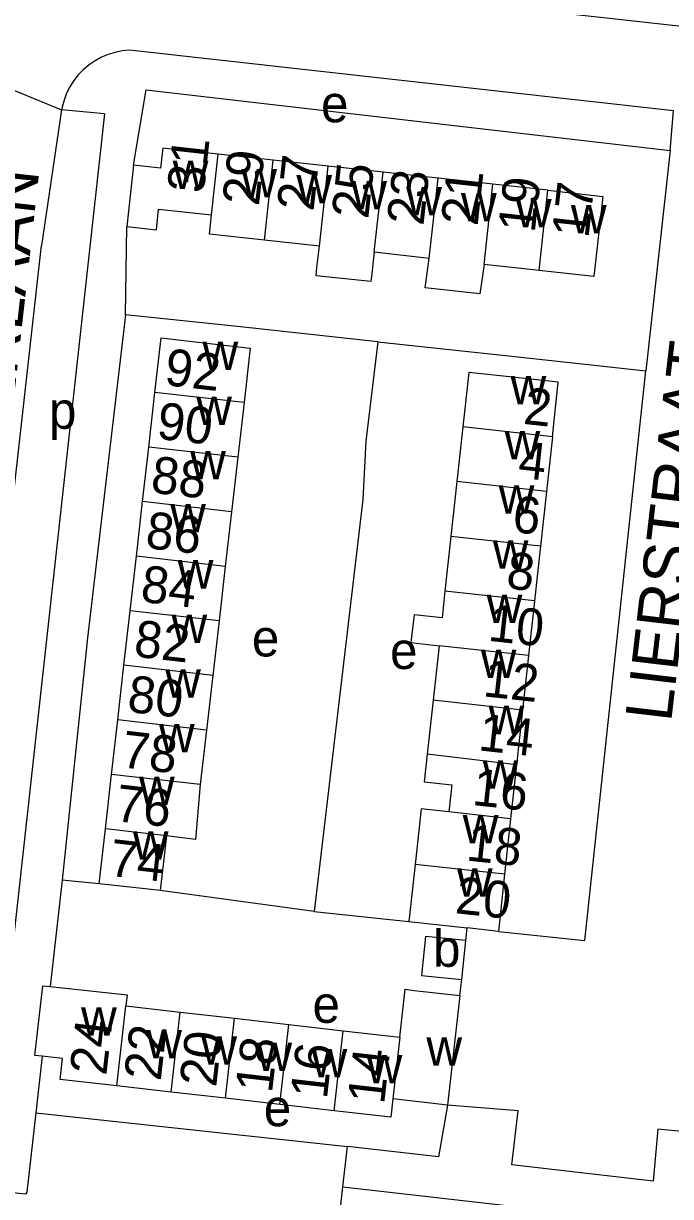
# Model space of a CAD drawing. Extents: x 161936 to 163647, y 386450 to 388633.
# Drawn here: x 162715.4 to 162785.5, y 387223.7 to 387350.8 of the extents above; entities that cross this region are included whole.
import ezdxf

# ---------------------------------------------------------------- set-up
doc = ezdxf.new("R2010")
doc.units = 0
for name, color, linetype in [('BLT_Basislijn', 7, 'Continuous'), ('BLT_Bebouwing', 7, 'Continuous'), ('BLT_Centroide', 7, 'Continuous'), ('BLT_Huisnummer', 7, 'Continuous'), ('BLT_Huisnummer_ tussenligend', 7, 'Continuous'), ('BLT_Onderverdeling_panden', 7, 'Continuous'), ('BLT_Straatnaam', 7, 'Continuous'), ('BLT_Vlakafsluiter', 7, 'Continuous')]:
    doc.layers.add(name, color=color, linetype=linetype)

msp = doc.modelspace()

# ---------------------------------------------------------------- linework, layer by layer
at = {"layer": 'BLT_Basislijn'}
for p, q in [((162785.81, 387341.32), (162726.87, 387347.87)), ((162724.15, 387340.98), (162714.12, 387250)), ((162719.5, 387341.42), (162717.32, 387326.72)), ((162719.53, 387341.59), (162719.5, 387341.42)), ((162724.15, 387340.98), (162719.5, 387341.42)), ((162785.44, 387337), (162785.81, 387341.32)), ((162785.44, 387337), (162782.81, 387313.13)), ((162726.41, 387319.22), (162726.57, 387328.78)), ((162708.71, 387250), (162717.32, 387326.72)), ((162719.57, 387257.96), (162718.67, 387250)), ((162723.57, 387257.57), (162719.57, 387257.96)), ((162746.86, 387254.57), (162730.19, 387256.84)), ((162746.86, 387254.57), (162757.14, 387253.47)), ((162763.3, 387251.43), (162763.44, 387252.79)), ((162718.67, 387250), (162718.26, 387246.44)), ((162762.66, 387245.46), (162762.86, 387247.19)), ((162717.4, 387238.89), (162716.7, 387232.75)), ((162716.7, 387232.75), (162750.48, 387229.11)), ((162749.97, 387224.75), (162750.48, 387229.11)), ((162748.37, 387210.02), (162749.97, 387224.75))]:
    msp.add_line(p, q, dxfattribs=at)
for points in [[(162846.77, 387343.8), (162732.81, 387356.45), (162730.11, 387354.92)], [(162726.87, 387347.87), (162726.08, 387347.8), (162725.3, 387347.64), (162724.55, 387347.41), (162723.82, 387347.11), (162723.12, 387346.73), (162722.47, 387346.28), (162721.86, 387345.77), (162721.31, 387345.2), (162720.82, 387344.58), (162720.4, 387343.91), (162720.04, 387343.21), (162719.76, 387342.47), (162719.55, 387341.7), (162719.53, 387341.59)], [(162727.28, 387335.42), (162728.66, 387343.58), (162785.44, 387337)], [(162726.41, 387319.22), (162722.31, 387284.23), (162719.57, 387257.96)], [(162753.76, 387316.29), (162738.87, 387317.91), (162726.41, 387319.22)], [(162753.76, 387316.29), (162752.47, 387305.51), (162752.13, 387299.22), (162746.86, 387254.57)], [(162753.76, 387316.29), (162768.63, 387314.71), (162775.24, 387313.99), (162782.81, 387313.13)], [(162766.83, 387252.42), (162776.2, 387251.44), (162782.81, 387313.13)], [(162716.7, 387232.75), (162715.73, 387224.18), (162715.57, 387223.96), (162710.8, 387224.44)], [(162761.31, 387233.58), (162760.35, 387228.01), (162750.48, 387229.11)], [(162790.79, 387230.34), (162784.12, 387231), (162783.59, 387225.36), (162768.27, 387227.13), (162768.97, 387232.99), (162761.31, 387233.58)], [(162749.97, 387224.75), (162770.61, 387222.39), (162769.29, 387208), (162748.37, 387210.02)]]:
    msp.add_lwpolyline(points, dxfattribs=at)
at = {"layer": 'BLT_Bebouwing'}
for p, q in [((162742.43, 387335.97), (162736.48, 387336.62)), ((162748.39, 387335.31), (162742.43, 387335.97)), ((162727.28, 387335.42), (162726.57, 387328.78)), ((162754.34, 387334.66), (162748.39, 387335.31)), ((162760.29, 387334), (162754.34, 387334.66)), ((162766.24, 387333.35), (162760.29, 387334)), ((162772.19, 387332.7), (162766.24, 387333.35)), ((162747.43, 387326.63), (162741.48, 387327.28)), ((162759.34, 387325.32), (162753.38, 387325.98)), ((162771.24, 387324.01), (162765.29, 387324.67)), ((162728.94, 387304.89), (162729.61, 387310.8)), ((162739.27, 387309.7), (162738.59, 387303.79)), ((162762.98, 387307.06), (162762.33, 387301.14)), ((162772.68, 387306), (162772.03, 387300.08)), ((162728.27, 387298.98), (162728.94, 387304.89)), ((162762.33, 387301.14), (162761.69, 387295.21)), ((162772.03, 387300.08), (162771.38, 387294.16)), ((162727.6, 387293.07), (162728.27, 387298.98)), ((162737.91, 387297.87), (162737.24, 387291.96)), ((162761.69, 387295.21), (162761.04, 387289.29)), ((162771.38, 387294.16), (162770.74, 387288.23)), ((162726.93, 387287.16), (162727.6, 387293.07)), ((162770.74, 387288.23), (162770.09, 387282.31)), ((162726.26, 387281.24), (162726.93, 387287.16)), ((162736.56, 387286.05), (162735.88, 387280.14)), ((162770.09, 387282.31), (162769.45, 387276.38)), ((162725.59, 387275.33), (162726.26, 387281.24)), ((162735.88, 387280.14), (162735.2, 387274.23)), ((162769.45, 387276.38), (162768.8, 387270.46)), ((162724.92, 387269.42), (162725.59, 387275.33)), ((162768.8, 387270.46), (162768.16, 387264.62)), ((162724.24, 387263.51), (162724.92, 387269.42)), ((162768.16, 387264.62), (162767.51, 387258.61)), ((162723.57, 387257.57), (162724.24, 387263.51)), ((162730.87, 387262.75), (162730.19, 387256.84)), ((162757.81, 387259.67), (162757.14, 387253.47)), ((162767.51, 387258.61), (162766.83, 387252.42)), ((162757.14, 387253.47), (162763.44, 387252.79)), ((162766.83, 387252.42), (162763.44, 387252.79)), ((162762.86, 387247.19), (162763.3, 387251.43)), ((162762.66, 387245.46), (162761.31, 387233.58)), ((162726.46, 387244.34), (162732.35, 387243.67)), ((162732.35, 387243.67), (162738.24, 387243)), ((162738.24, 387243), (162744.13, 387242.32)), ((162744.13, 387242.32), (162750.02, 387241.65)), ((162750.02, 387241.65), (162756.15, 387240.95)), ((162731.36, 387235.01), (162725.47, 387235.68)), ((162737.25, 387234.34), (162731.36, 387235.01)), ((162743.14, 387233.66), (162737.25, 387234.34)), ((162761.31, 387233.58), (162755.38, 387234.26)), ((162749.04, 387232.99), (162743.14, 387233.66))]:
    msp.add_line(p, q, dxfattribs=at)
for points in [[(162736.48, 387336.62), (162730.46, 387337.28), (162730.21, 387335.1), (162727.28, 387335.42)], [(162772.19, 387332.7), (162778.14, 387332.04), (162777.19, 387323.36), (162772.22, 387323.91), (162771.24, 387324.01)], [(162726.57, 387328.78), (162729.77, 387328.42), (162730.01, 387330.66), (162735.76, 387330.03)], [(162741.48, 387327.28), (162735.53, 387327.94), (162735.76, 387330.03)], [(162753.38, 387325.98), (162753.1, 387323.69), (162753, 387322.82), (162747.08, 387323.45), (162747.17, 387324.34), (162747.43, 387326.63)], [(162765.29, 387324.67), (162764.83, 387321.47), (162758.91, 387322.12), (162759.34, 387325.32)], [(162729.61, 387310.8), (162730.28, 387316.72), (162735.24, 387316.14), (162739.94, 387315.6), (162739.27, 387309.7)], [(162763.62, 387312.97), (162762.98, 387307.06)], [(162772.68, 387306), (162773.32, 387311.92), (162768.35, 387312.46), (162763.62, 387312.97)], [(162738.59, 387303.79), (162737.91, 387297.87)], [(162737.24, 387291.96), (162736.56, 387286.05)], [(162761.04, 387289.29), (162760.72, 387286.37), (162757.69, 387286.71), (162757.36, 387283.71), (162760.4, 387283.36)], [(162760.4, 387283.36), (162759.76, 387277.48)], [(162759.76, 387277.48), (162759.11, 387271.6)], [(162735.2, 387274.23), (162734.53, 387268.32)], [(162759.11, 387271.6), (162758.79, 387268.63), (162761.77, 387268.3), (162761.45, 387265.35)], [(162734.53, 387268.32), (162734.02, 387262.38), (162730.87, 387262.75)], [(162761.45, 387265.35), (162758.46, 387265.69), (162757.81, 387259.67)], [(162730.19, 387256.84), (162728.54, 387257.02), (162723.57, 387257.57)], [(162763.3, 387251.43), (162758.95, 387251.88), (162758.51, 387247.64), (162762.86, 387247.19)], [(162717.4, 387238.89), (162716.61, 387238.98), (162717.48, 387246.53), (162718.26, 387246.44)], [(162718.26, 387246.44), (162726.59, 387245.54), (162726.46, 387244.34)], [(162756.15, 387240.95), (162756.74, 387246.14), (162757.7, 387246.03), (162762.66, 387245.46)], [(162725.47, 387235.68), (162719.34, 387236.38), (162719.6, 387238.64), (162717.4, 387238.89)], [(162755.38, 387234.26), (162755.16, 387232.29), (162749.04, 387232.99)]]:
    msp.add_lwpolyline(points, dxfattribs=at)
at = {"layer": 'BLT_Onderverdeling_panden'}
for p, q in [((162735.76, 387330.03), (162736.48, 387336.62)), ((162741.48, 387327.28), (162742.43, 387335.97)), ((162747.43, 387326.63), (162748.39, 387335.31)), ((162753.38, 387325.98), (162754.34, 387334.66)), ((162759.34, 387325.32), (162760.29, 387334)), ((162765.29, 387324.67), (162766.24, 387333.35)), ((162771.24, 387324.01), (162772.19, 387332.7)), ((162739.27, 387309.7), (162729.61, 387310.8)), ((162772.68, 387306), (162762.98, 387307.06)), ((162738.59, 387303.79), (162728.94, 387304.89)), ((162772.03, 387300.08), (162762.33, 387301.14)), ((162737.91, 387297.87), (162728.27, 387298.98)), ((162771.38, 387294.16), (162761.69, 387295.21)), ((162737.24, 387291.96), (162727.6, 387293.07)), ((162770.74, 387288.23), (162761.04, 387289.29)), ((162736.56, 387286.05), (162726.93, 387287.16)), ((162770.09, 387282.31), (162760.4, 387283.36)), ((162735.88, 387280.14), (162726.26, 387281.24)), ((162769.45, 387276.38), (162759.76, 387277.48)), ((162735.2, 387274.23), (162725.59, 387275.33)), ((162768.8, 387270.46), (162759.11, 387271.6)), ((162734.53, 387268.32), (162724.92, 387269.42)), ((162768.16, 387264.62), (162761.45, 387265.35)), ((162730.87, 387262.75), (162724.24, 387263.51)), ((162767.51, 387258.61), (162757.81, 387259.67)), ((162731.36, 387235.01), (162732.35, 387243.67)), ((162737.25, 387234.34), (162738.24, 387243)), ((162743.14, 387233.66), (162744.13, 387242.32)), ((162749.04, 387232.99), (162750.02, 387241.65)), ((162756.15, 387240.95), (162755.38, 387234.26))]:
    msp.add_line(p, q, dxfattribs=at)
msp.add_lwpolyline([(162725.47, 387235.68), (162726.46, 387244.34)], dxfattribs=at)
at = {"layer": 'BLT_Vlakafsluiter'}
msp.add_line((162712.42, 387344.32), (162719.5, 387341.42), dxfattribs=at)

# ---------------------------------------------------------------- texts
at = {"layer": 'BLT_Centroide'}
for s, p in [('e', (162747.61, 387340.07)), ('w', (162731.54, 387332.84)), ('w', (162738.98, 387331.95)), ('w', (162744.94, 387331.3)), ('w', (162750.89, 387330.64)), ('w', (162756.84, 387329.98)), ('w', (162762.78, 387329.33)), ('w', (162768.73, 387328.67)), ('w', (162774.69, 387328.02)), ('w', (162734.77, 387313.22)), ('w', (162768.15, 387309.5)), ('w', (162734.09, 387307.28)), ('p', (162718.13, 387306.86)), ('w', (162767.5, 387303.56)), ('w', (162733.43, 387301.38)), ('w', (162766.86, 387297.66)), ('w', (162731.27, 387295.66)), ('w', (162766.22, 387291.72)), ('w', (162732.08, 387289.56)), ('w', (162765.56, 387285.81)), ('w', (162731.41, 387283.66)), ('e', (162740.12, 387282.2)), ('e', (162755.09, 387280.84)), ('w', (162764.92, 387279.88)), ('w', (162730.73, 387277.75)), ('w', (162765.77, 387273.78)), ('w', (162730.05, 387271.81)), ('w', (162765.12, 387267.88)), ('w', (162727.89, 387266.09)), ('w', (162762.97, 387261.94)), ('w', (162727.22, 387260.19)), ('w', (162762.34, 387256.19)), ('b', (162759.75, 387248.58)), ('e', (162746.69, 387242.51)), ('w', (162721.61, 387241.11)), ('w', (162728.67, 387238.66)), ('w', (162734.64, 387237.97)), ('w', (162740.61, 387237.28)), ('w', (162759.03, 387237.86)), ('w', (162746.58, 387236.61)), ('w', (162752.55, 387235.94)), ('e', (162741.41, 387231.31))]:
    msp.add_text(s, height=4, dxfattribs=at).set_placement(p)
at = {"layer": 'BLT_Huisnummer'}
for s, rotation, p in [('31', 83.7304, (162734.89, 387332.29)), ('25', 83.7294, (162752.72, 387329.52)), ('21', 83.7294, (162764.57, 387328.76)), ('17', 83.7294, (162776.59, 387327.44)), ('92', 353.4659, (162730.55, 387311.62)), ('2', 353.7779, (162769.44, 387307.41)), ('6', 353.7769, (162768.23, 387295.7)), ('86', 353.4683, (162728.49, 387293.96)), ('10', 353.776, (162765.62, 387283.91)), ('82', 353.4629, (162727.23, 387282.21)), ('14', 353.7751, (162764.56, 387272.04)), ('78', 353.4643, (162725.87, 387270.2)), ('74', 353.6623, (162724.56, 387258.45)), ('20', 353.8344, (162762.05, 387254.4)), ('24', 83.492, (162724.34, 387236.74)), ('18', 83.491, (162742.29, 387234.82)), ('14', 83.5116, (162754.44, 387233.6))]:
    msp.add_text(s, height=4, rotation=rotation, dxfattribs=at).set_placement(p)
at = {"layer": 'BLT_Huisnummer_ tussenligend'}
for s, rotation, p in [('29', 83.7294, (162740.87, 387330.92)), ('27', 83.7294, (162746.79, 387330.35)), ('23', 83.7294, (162758.7, 387328.79)), ('19', 83.7294, (162770.76, 387328.01)), ('90', 353.4683, (162729.71, 387305.8)), ('4', 353.7779, (162768.86, 387301.58)), ('88', 353.4683, (162729.06, 387299.97)), ('8', 353.7769, (162767.58, 387289.59)), ('84', 353.4629, (162727.96, 387288.14)), ('12', 353.776, (162765.07, 387277.9)), ('80', 353.4643, (162726.52, 387276.22)), ('16', 353.7751, (162763.9, 387266.12)), ('76', 353.6623, (162725.22, 387264.37)), ('18', 353.7751, (162763.25, 387260.11)), ('22', 83.491, (162730.23, 387236.14)), ('20', 83.491, (162736.24, 387235.47)), ('16', 83.5116, (162748.24, 387234.17))]:
    msp.add_text(s, height=4, rotation=rotation, dxfattribs=at).set_placement(p)
at = {"layer": 'BLT_Straatnaam'}
for s, rotation, p in [('SCHUTTERLAAN', 83.6325, (162711.11, 387281.24)), ('LIERSTRAAT', 83.2706, (162785.54, 387275.01))]:
    msp.add_text(s, height=5, rotation=rotation, dxfattribs=at).set_placement(p)

doc.saveas('drawing.dxf')
